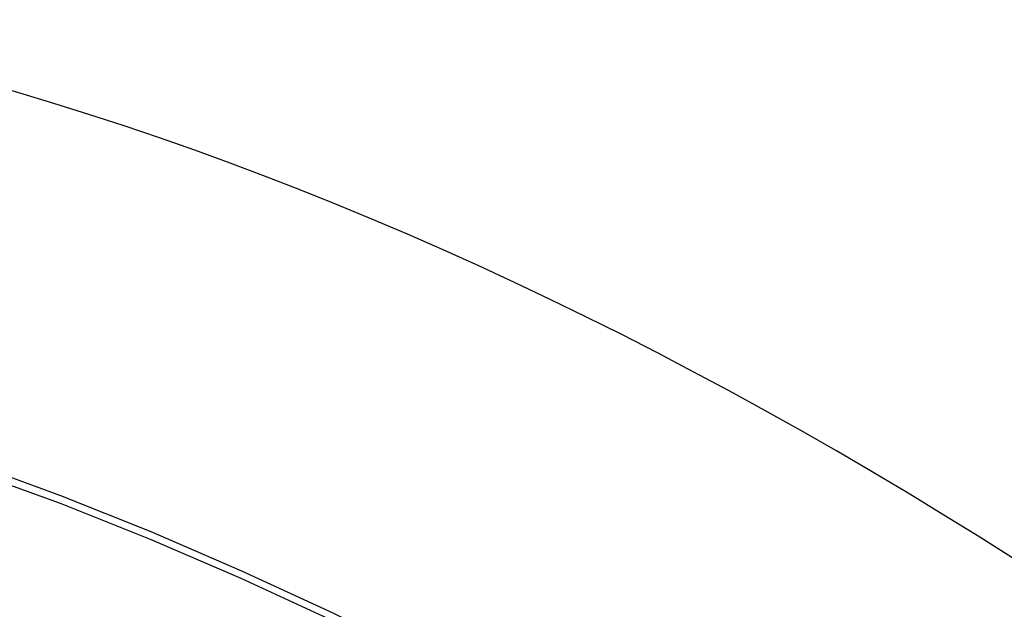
# Model space of a CAD drawing. Header units: inches. Extents: x 27 to 746, y 82 to 342.
# Tile 261 of 284: x 736.655 to 736.92, y 266.073 to 266.231. Entities that reach past the tile are written whole.
import ezdxf

# ---------------------------------------------------------------- set-up
doc = ezdxf.new("R2010")
doc.units = ezdxf.units.IN
doc.header["$MEASUREMENT"] = 0
doc.layers.add('Visible Edges(ANSI)', color=7, linetype='Continuous', lineweight=25)
doc.layers.add('Visible Tangent Edges(ANSI)', color=7, linetype='Continuous', lineweight=25)

msp = doc.modelspace()

# ---------------------------------------------------------------- linework, layer by layer
at = {"layer": 'Visible Edges(ANSI)'}
msp.add_ellipse((736.8746, 265.05467), major_axis=(-0.64961, 1.12515), ratio=0.57735, start_param=5.161526, end_param=5.834048, dxfattribs=at)
at = {"layer": 'Visible Tangent Edges(ANSI)', "flags": 128}
for points in [[(736.93588, 265.95242), (736.91137, 265.9701), (736.88682, 265.98702), (736.86224, 266.00316), (736.83768, 266.01851), (736.81312, 266.03306), (736.78858, 266.04682), (736.76404, 266.05979), (736.73954, 266.07196), (736.7151, 266.0833), (736.69074, 266.09382), (736.66651, 266.10349), (736.64239, 266.11231), (736.6184, 266.12029), (736.59457, 266.12741), (736.57092, 266.13366), (736.54746, 266.13905), (736.5242, 266.14356)], [(736.52438, 266.14094), (736.54757, 266.13653), (736.57097, 266.13124), (736.59456, 266.12509), (736.61832, 266.11807), (736.64225, 266.11019), (736.66631, 266.10146), (736.69049, 266.09187), (736.71479, 266.08143), (736.73918, 266.07016), (736.76363, 266.05805), (736.78811, 266.04514), (736.81259, 266.03141), (736.83709, 266.01689), (736.86158, 266.00157), (736.88609, 265.98544), (736.91057, 265.96852), (736.93499, 265.95084)]]:
    msp.add_lwpolyline(points, dxfattribs=at)

doc.saveas('drawing.dxf')
